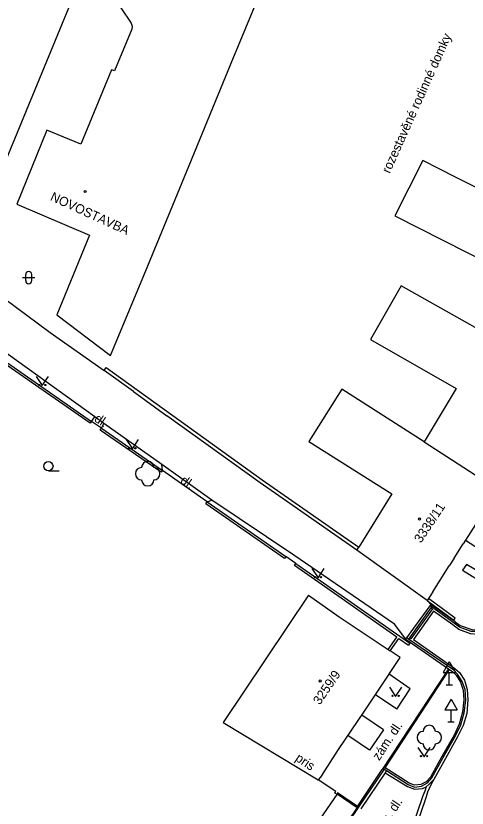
# Model space of a CAD drawing. Extents: x -584400 to -581602, y -1210894 to -1208793.
# Drawn here: x -583146.9 to -583110.2, y -1210538.7 to -1210474.3 of the extents above; entities that cross this region are included whole.
import ezdxf

# ---------------------------------------------------------------- set-up
doc = ezdxf.new("R2010")
doc.units = 0
for name, color, linetype in [('BUDOVY_MĚŘ', 7, 'Continuous'), ('BUDOVY_NEMĚŘ', 7, 'Continuous'), ('POMOC_POPIS', 7, 'Continuous'), ('ROZHRANÍ_PLOCH', 7, 'Continuous'), ('ZELEŇ', 7, 'Continuous'), ('ZN_BUDOV', 7, 'Continuous'), ('ZN_DOPLŇKOVÉ', 7, 'Continuous'), ('ZN_KULTUR', 7, 'Continuous'), ('Č_POPIS_ORIENT', 7, 'Continuous')]:
    doc.layers.add(name, color=color, linetype=linetype)

msp = doc.modelspace()

# ---------------------------------------------------------------- linework, layer by layer
at = {"layer": 'BUDOVY_MĚŘ'}
for points in [[(-583146.84, -1210489.59), (-583140.92, -1210492.12), (-583143.59, -1210498.6), (-583139.21, -1210501.9)], [(-583107.65, -1210512.8), (-583110.49, -1210517.24)], [(-583112.96, -1210521.13), (-583113.26, -1210521.6), (-583113.42, -1210521.85), (-583119.15, -1210517.75), (-583118.99, -1210517.5)], [(-583111.22, -1210518.39), (-583111.62, -1210519.02)], [(-583123.09, -1210521.42), (-583120.58, -1210523.16), (-583116.59, -1210525.83), (-583116.43, -1210525.94)], [(-583117.43, -1210529.21), (-583115.61, -1210526.49), (-583116.43, -1210525.94)], [(-583120.64, -1210533.97), (-583118.53, -1210530.85)], [(-583128.21, -1210548.46), (-583120.76, -1210537.64), (-583120.94, -1210537.52), (-583120.85, -1210537.4), (-583122.3, -1210536.43)], [(-583121.99, -1210536.08), (-583122.3, -1210536.43)]]:
    msp.add_lwpolyline(points, dxfattribs=at)
at = {"layer": 'BUDOVY_NEMĚŘ'}
for points in [[(-583139.21, -1210501.9), (-583136.19, -1210494.59), (-583132.82, -1210486.44), (-583129.38, -1210478.12), (-583125.94, -1210469.79)], [(-583138.37, -1210473.59), (-583137.54, -1210474.86), (-583137.46, -1210475.09), (-583137.49, -1210475.33), (-583138.9, -1210478.74), (-583139.13, -1210478.65), (-583141.63, -1210484.69), (-583144.4, -1210483.55), (-583146.84, -1210489.59)], [(-583104, -1210490.97), (-583111.1, -1210487.38), (-583113.77, -1210486.03), (-583116.05, -1210490.53), (-583106.25, -1210495.5), (-583108.63, -1210500.12)], [(-583108.63, -1210500.12), (-583115.53, -1210496.22), (-583118.03, -1210500.61), (-583111.05, -1210504.6), (-583113.65, -1210508.94)], [(-583113.65, -1210508.94), (-583120.37, -1210504.64), (-583123.05, -1210508.89), (-583116.29, -1210513.16), (-583118.99, -1210517.5)], [(-583113.65, -1210508.94), (-583107.65, -1210512.8)], [(-583123.09, -1210521.42), (-583130.05, -1210531.76), (-583122.3, -1210536.43)]]:
    msp.add_lwpolyline(points, dxfattribs=at)
at = {"layer": 'ROZHRANÍ_PLOCH'}
for points in [[(-583090.12, -1210498.26), (-583090.43, -1210498.76), (-583098.5, -1210510.76), (-583106.67, -1210522.89), (-583106.97, -1210523.29), (-583107.38, -1210523.65), (-583107.84, -1210523.98), (-583108.74, -1210524.33), (-583109.27, -1210524.37), (-583109.83, -1210524.37), (-583110.77, -1210524.01), (-583111.22, -1210523.7), (-583113.07, -1210522.35)], [(-583090.29, -1210498.86), (-583098.32, -1210510.86), (-583106.52, -1210522.98), (-583106.82, -1210523.41), (-583107.23, -1210523.8), (-583107.72, -1210524.14), (-583108.7, -1210524.52), (-583109.26, -1210524.6), (-583109.89, -1210524.55), (-583110.84, -1210524.19), (-583111.32, -1210523.83), (-583112.9, -1210522.72), (-583114.54, -1210525.03), (-583111.15, -1210527.37), (-583110.78, -1210527.71), (-583110.37, -1210528.33), (-583110.16, -1210529.1), (-583110.1, -1210529.92), (-583110.19, -1210531.03), (-583110.49, -1210532.01), (-583110.93, -1210532.95), (-583111.93, -1210534.71), (-583112.86, -1210536.41)], [(-583140.51, -1210506.89), (-583149.14, -1210500.72)], [(-583140.76, -1210507.26), (-583140.51, -1210506.89)], [(-583139.75, -1210507.44), (-583140.51, -1210506.89)], [(-583139.95, -1210507.81), (-583139.75, -1210507.44)], [(-583135.05, -1210510.78), (-583139.75, -1210507.44)], [(-583130.95, -1210513.68), (-583135.05, -1210510.78)], [(-583134.98, -1210511.25), (-583135.05, -1210510.78)], [(-583131.33, -1210513.82), (-583130.95, -1210513.68)], [(-583115.15, -1210525), (-583116.08, -1210523.77), (-583124.27, -1210518.16), (-583130.95, -1210513.68)], [(-583105.1, -1210520.31), (-583110.3, -1210516.96)], [(-583110.54, -1210519.38), (-583108.61, -1210520.58), (-583108.29, -1210520.05), (-583110.2, -1210518.92), (-583110.54, -1210519.38)], [(-583115.07, -1210524.89), (-583114.49, -1210524.09), (-583113.47, -1210522.68), (-583113.18, -1210522.27)], [(-583113.12, -1210522.43), (-583114.85, -1210524.87)], [(-583113.42, -1210521.85), (-583113.11, -1210522.18)], [(-583113.18, -1210522.27), (-583113.11, -1210522.18)], [(-583113.07, -1210522.35), (-583113.18, -1210522.27)], [(-583113.07, -1210522.35), (-583113.12, -1210522.43)], [(-583112.99, -1210522.52), (-583113.12, -1210522.43)], [(-583113.11, -1210522.18), (-583113.01, -1210522.26)], [(-583113.01, -1210522.26), (-583113.07, -1210522.35)], [(-583111.12, -1210523.58), (-583113.01, -1210522.26)], [(-583112.99, -1210522.52), (-583114.74, -1210524.96), (-583114.85, -1210524.87)], [(-583111.12, -1210523.58), (-583110.72, -1210523.87), (-583109.78, -1210524.21), (-583109.28, -1210524.25), (-583108.75, -1210524.19), (-583108.74, -1210524.18)], [(-583116.72, -1210535.68), (-583114.96, -1210536.83), (-583114.46, -1210537.04), (-583113.87, -1210536.96), (-583113.39, -1210536.68), (-583113.03, -1210536.27), (-583112.11, -1210534.61), (-583111.1, -1210532.86), (-583110.68, -1210531.95), (-583110.4, -1210530.99), (-583110.27, -1210529.95), (-583110.33, -1210529.1), (-583110.55, -1210528.44), (-583110.95, -1210527.84), (-583111.25, -1210527.52), (-583114.93, -1210524.98)], [(-583115.15, -1210525), (-583115.07, -1210524.89)], [(-583115.15, -1210525), (-583111.68, -1210527.4)], [(-583114.93, -1210524.98), (-583115.07, -1210524.89)], [(-583114.85, -1210524.87), (-583114.93, -1210524.98)], [(-583111.68, -1210527.4), (-583117.08, -1210535.61)], [(-583116.84, -1210535.45), (-583111.59, -1210527.47)], [(-583111.59, -1210527.47), (-583111.33, -1210527.64), (-583111.04, -1210527.92), (-583110.69, -1210528.5), (-583110.49, -1210529.14), (-583110.43, -1210529.93), (-583110.53, -1210530.94), (-583110.8, -1210531.9), (-583111.22, -1210532.8), (-583112.22, -1210534.53), (-583113.13, -1210536.22), (-583113.49, -1210536.59), (-583113.94, -1210536.82), (-583114.46, -1210536.87), (-583114.89, -1210536.71), (-583116.84, -1210535.45)], [(-583111.68, -1210527.4), (-583111.59, -1210527.47)], [(-583115.9, -1210530.69), (-583114.79, -1210529.03), (-583116.52, -1210527.85)], [(-583115.9, -1210530.69), (-583117.63, -1210529.51)], [(-583116.98, -1210532.38), (-583118.75, -1210531.17)], [(-583116.98, -1210532.38), (-583118.11, -1210534.03), (-583119.87, -1210532.83)], [(-583134.12, -1210561.42), (-583134.27, -1210561.33), (-583132.2, -1210558.25), (-583119, -1210538.7), (-583116.89, -1210535.57)], [(-583119.08, -1210538.62), (-583117.08, -1210535.61)], [(-583116.84, -1210535.86), (-583118.83, -1210538.79)], [(-583116.84, -1210535.45), (-583116.89, -1210535.57)], [(-583116.89, -1210535.57), (-583116.72, -1210535.68)], [(-583116.72, -1210535.68), (-583116.84, -1210535.86)], [(-583116.84, -1210535.86), (-583115.03, -1210536.99), (-583114.44, -1210537.21), (-583113.79, -1210537.15), (-583113.5, -1210537.01)], [(-583112.86, -1210536.41), (-583113.12, -1210536.84), (-583113.38, -1210537.44), (-583113.49, -1210537.82), (-583115.38, -1210543.32), (-583115.64, -1210543.97), (-583115.88, -1210544.39), (-583116.14, -1210544.84), (-583125.32, -1210558.43), (-583130.03, -1210565.38), (-583130.51, -1210566.07)], [(-583113.5, -1210537.01), (-583113.25, -1210536.78), (-583112.86, -1210536.41)], [(-583113.5, -1210537.01), (-583113.6, -1210537.35), (-583113.76, -1210537.73), (-583115.63, -1210543.25), (-583115.89, -1210543.87), (-583116.09, -1210544.27), (-583116.37, -1210544.69), (-583125.27, -1210557.72)], [(-583119.08, -1210538.62), (-583120.73, -1210537.5), (-583120.76, -1210537.57), (-583119.13, -1210538.7)], [(-583119.13, -1210538.7), (-583121.59, -1210542.36), (-583134.4, -1210561.25)], [(-583119.13, -1210538.7), (-583119.08, -1210538.62)]]:
    msp.add_lwpolyline(points, dxfattribs=at)
at = {"layer": 'ZELEŇ'}
for centre in [(-583136.19, -1210511.52), (-583113.24, -1210533)]:
    msp.add_circle(centre, 0.0005, dxfattribs=at)
for centre, start, end in [((-583136.19, -1210511.02), 0, 179.99999), ((-583136.69, -1210511.52), 89.99999, 269.99999), ((-583135.69, -1210511.52), 270, 89.99999), ((-583136.19, -1210512.02), 179.99999, 359.99999), ((-583113.24, -1210532.5), 0, 179.99999), ((-583113.74, -1210533), 89.99999, 269.99999), ((-583112.74, -1210533), 270, 89.99999), ((-583113.24, -1210533.5), 179.99999, 359.99999)]:
    msp.add_arc(centre, 0.5, start, end, dxfattribs=at)
at = {"layer": 'ZN_BUDOV'}
for centre in [(-583141.29, -1210488.55), (-583114.04, -1210515.21), (-583122.14, -1210528.39)]:
    msp.add_circle(centre, 0.0875, dxfattribs=at)
at = {"layer": 'ZN_DOPLŇKOVÉ'}
for p, q in [((-583111.61, -1210526.834), (-583112.11, -1210527.7)), ((-583111.61, -1210526.834), (-583111.11, -1210527.7)), ((-583112.11, -1210527.7), (-583111.11, -1210527.7)), ((-583111.61, -1210528.7), (-583111.61, -1210527.7)), ((-583111.86, -1210528.7), (-583111.36, -1210528.7)), ((-583111.47, -1210529.864), (-583111.97, -1210530.73)), ((-583111.47, -1210529.864), (-583110.97, -1210530.73)), ((-583111.97, -1210530.73), (-583110.97, -1210530.73)), ((-583111.47, -1210531.73), (-583111.47, -1210530.73)), ((-583111.72, -1210531.73), (-583111.22, -1210531.73))]:
    msp.add_line(p, q, dxfattribs=at)
for points in [[(-583137.85, -1210462.01), (-583147.93, -1210486.45)], [(-583148.91, -1210496.5), (-583144.14, -1210500.02)], [(-583144.14, -1210500.02), (-583139.73, -1210503.11)], [(-583149.54, -1210501.4), (-583149.43, -1210501.24), (-583140.76, -1210507.26), (-583140.87, -1210507.42)], [(-583140.87, -1210507.42), (-583149.54, -1210501.4)], [(-583137.35, -1210504.84), (-583139.73, -1210503.11), (-583139.57, -1210502.87)], [(-583139.57, -1210502.87), (-583126.85, -1210512.02), (-583118.99, -1210517.5)], [(-583137.35, -1210504.84), (-583134.62, -1210506.8)], [(-583119.15, -1210517.75), (-583127.02, -1210512.26), (-583134.62, -1210506.8)], [(-583139.95, -1210507.81), (-583140.76, -1210507.26)], [(-583140.06, -1210507.97), (-583139.95, -1210507.81), (-583134.98, -1210511.25), (-583135.09, -1210511.41)], [(-583135.09, -1210511.41), (-583140.06, -1210507.97)], [(-583131.33, -1210513.82), (-583134.98, -1210511.25)], [(-583131.44, -1210513.98), (-583131.33, -1210513.82), (-583124.94, -1210518.26), (-583125.05, -1210518.42)], [(-583125.05, -1210518.42), (-583131.44, -1210513.98)], [(-583111.22, -1210518.39), (-583110.49, -1210517.24)], [(-583124.12, -1210518.84), (-583124.94, -1210518.26)], [(-583124.23, -1210519), (-583124.12, -1210518.84), (-583114.83, -1210525.32), (-583114.94, -1210525.48)], [(-583115.9, -1210524.82), (-583124.23, -1210519)], [(-583112.96, -1210521.13), (-583111.62, -1210519.02)], [(-583111.23, -1210523.44), (-583111.12, -1210523.28), (-583113.31, -1210521.68)], [(-583113.42, -1210521.85), (-583111.23, -1210523.44)], [(-583116.59, -1210525.83), (-583115.9, -1210524.82)], [(-583116.43, -1210525.94), (-583115.73, -1210524.93), (-583114.94, -1210525.48)], [(-583118.53, -1210530.85), (-583117.43, -1210529.21)], [(-583121.99, -1210536.08), (-583120.64, -1210533.97)]]:
    msp.add_lwpolyline(points, dxfattribs=at)
at = {"layer": 'ZN_KULTUR'}
for p, q in [((-583146.13, -1210495.81), (-583146.13, -1210495.31)), ((-583145.63, -1210495.81), (-583145.63, -1210495.31)), ((-583146.38, -1210495.56), (-583145.38, -1210495.56)), ((-583144.28, -1210511.285), (-583143.405, -1210511.285))]:
    msp.add_line(p, q, dxfattribs=at)
for points in [[(-583145.28, -1210503.6), (-583144.78, -1210504.35), (-583144.28, -1210503.6)], [(-583137.94, -1210508.75), (-583137.44, -1210509.5), (-583136.94, -1210508.75)], [(-583122.81, -1210519.24), (-583122.31, -1210519.99), (-583121.81, -1210519.24)], [(-583116.49, -1210528.9), (-583115.99, -1210529.65), (-583115.49, -1210528.9)], [(-583114.17, -1210533.81), (-583113.67, -1210534.56), (-583113.17, -1210533.81)]]:
    msp.add_lwpolyline(points, dxfattribs=at)
for centre, radius in [((-583145.03, -1210504.3), 0.05), ((-583144.53, -1210504.3), 0.05), ((-583137.69, -1210509.45), 0.05), ((-583137.19, -1210509.45), 0.05), ((-583144.28, -1210510.91), 0.375), ((-583122.56, -1210519.94), 0.05), ((-583122.06, -1210519.94), 0.05), ((-583116.24, -1210529.6), 0.05), ((-583115.74, -1210529.6), 0.05), ((-583113.92, -1210534.51), 0.05), ((-583113.42, -1210534.51), 0.05)]:
    msp.add_circle(centre, radius, dxfattribs=at)
for centre, start, end in [((-583145.88, -1210495.31), 0, 179.99999), ((-583145.88, -1210495.81), 179.99999, 359.99999)]:
    msp.add_arc(centre, 0.25, start, end, dxfattribs=at)

# ---------------------------------------------------------------- texts
at = {"layer": 'POMOC_POPIS'}
for s, rotation, p in [('rozestavěné rodinné domky', 65.80409, (-583116.47, -1210487.13)), ('NOVOSTAVBA', 335.4535, (-583144.19, -1210489.24)), ('dl.', 325.82299, (-583140.61, -1210507.2)), ('dl.', 324.85028, (-583133.6, -1210512.22)), ('zám. dl.', 56.3979, (-583117.33, -1210534.93)), ('pris', 326.21885, (-583124.22, -1210534.83)), ('zám. dl.', 56.3979, (-583117.33, -1210541.13))]:
    msp.add_text(s, height=0.75, rotation=rotation, dxfattribs=at).set_placement(p)
at = {"layer": 'Č_POPIS_ORIENT'}
for s, rotation, p in [('3338/11', 56.25002, (-583113.92, -1210517.22)), ('3259/9', 55.75, (-583122.16, -1210530.39))]:
    msp.add_text(s, height=0.75, rotation=rotation, dxfattribs=at).set_placement(p)

doc.saveas('drawing.dxf')
